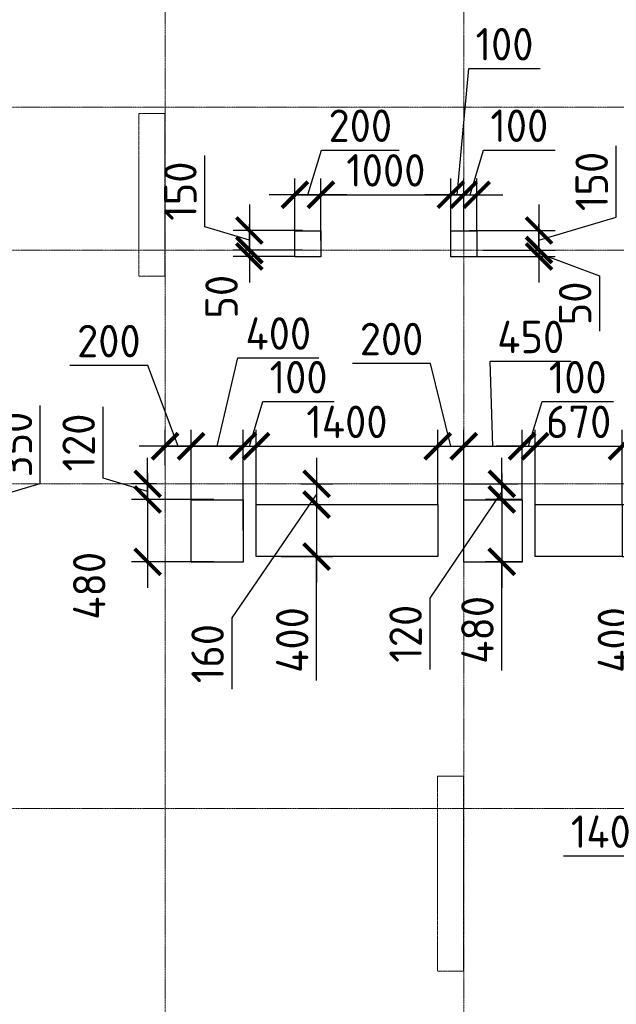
# Model space of a CAD drawing. Header units: millimetres. Extents: x -42044588 to 856694, y -806701 to 941911.
# Tile 902 of 1056: x -164316 to -159721, y -88135 to -80555. Entities that reach past the tile are written whole.
import ezdxf

# ---------------------------------------------------------------- set-up
doc = ezdxf.new("R2010")
doc.units = ezdxf.units.MM
for name, pattern in [('______5', [1100, 800, -100, 100, -100]), ('DASHED', [7, 5, -2, 0]), ('осевая', [50.8, 31.75, -6.35, 6.35, -6.35])]:
    doc.linetypes.add(name, pattern=pattern)
doc.layers.add('Колонна_ бетон', color=7, linetype='Continuous', lineweight=50, true_color=0xb4b496)
for name, color, linetype, lineweight in [('Оси', 40, '______5', 18), ('Перекрытие ж_бетон', 1, 'Continuous', 30), ('РАЗМЕРЫ', 1, 'Continuous', 9)]:
    doc.layers.add(name, color=color, linetype=linetype, lineweight=lineweight)
doc.styles.add('GOST-2.304_Type-B', font='GOST_Common.ttf')
doc.dimstyles.new('СПДС', dxfattribs={"dimscale": 100, "dimtxt": 2.5, "dimasz": 2, "dimexe": 1.25, "dimexo": 0, "dimtad": 1, "dimdec": 0, "dimrnd": 5, "dimtxsty": 'GOST-2.304_Type-B', "dimblk": 'ARCHTICK', "dimcen": 2.5, "dimdle": 2, "dimclrd": 1, "dimclre": 1, "dimclrt": 1, "dimadec": 0, "dimazin": 2, "dimtfac": 0.75, "dimtdec": 0, "dimtmove": 1, "dimatfit": 3, "dimfxl": 0, "dimtolj": 1, "dimarcsym": 0})

# ---------------------------------------------------------------- blocks, each defined once
blk = doc.blocks.new('оси2')
at = {"layer": 'Оси', "color": 16, "linetype": 'осевая', "lineweight": 0, "ltscale": 0.25, "transparency": 33554687}
for p, q in [((1015145.5, 3375.3), (1015145.5, -19317.6)), ((1017445.5, 3375.3), (1017445.5, -19317.6)), ((979200, -4392.9), (1032582.1, -4392.9)), ((979200, -5492.9), (1032582.1, -5492.9)), ((979200, -7292.9), (1032582.1, -7292.9)), ((979200, -9792.9), (1032582.1, -9792.9))]:
    blk.add_line(p, q, dxfattribs=at)
blk = doc.blocks.new('подложка стн 1-го этажа')
at = {"layer": 'Колонна_ бетон', "color": 252, "linetype": 'DASHED', "lineweight": 0, "ltscale": 0.5, "true_color": 0x939598, "transparency": 33554687}
for p, q in [((39343.8, 19961.8, -200), (39343.8, 19961.8, -200)), ((39543.8, 19961.8, -200), (39343.8, 19961.8, -200)), ((39343.8, 18711.8, -200), (39343.8, 19961.8, -200)), ((39543.8, 19961.8, -200), (39543.8, 19961.8, -200)), ((39543.8, 19961.8, -200), (39543.8, 18711.8, -200)), ((39343.8, 18711.8, -200), (39343.8, 18711.8, -200)), ((39543.8, 18711.8, -200), (39343.8, 18711.8, -200)), ((39543.8, 18711.8, -200), (39543.8, 18711.8, -200)), ((41643.8, 14861.8, -200), (41643.8, 14861.8, -200)), ((41643.8, 14861.8, -200), (41843.8, 14861.8, -200)), ((41643.8, 13361.8, -200), (41643.8, 14861.8, -200)), ((41843.8, 14861.8, -200), (41843.8, 14861.8, -200)), ((41843.8, 13361.8, -200), (41843.8, 14861.8, -200)), ((41843.8, 13361.8, -200), (41643.8, 13361.8, -200)), ((41643.8, 13361.8, -200), (41643.8, 13361.8, -200)), ((41843.8, 13361.8, -200), (41843.8, 13361.8, -200))]:
    blk.add_line(p, q, dxfattribs=at)
blk = doc.blocks.new('_ArchTick')
at = {"color": 0, "linetype": 'ByBlock', "const_width": 0.15}
blk.add_lwpolyline([(-0.5, -0.5), (0.5, 0.5)], dxfattribs=at)
blk = doc.blocks.new('*D2722')
at = {"layer": 'DEFPOINTS', "color": 0, "transparency": 16777216}
for p in [(-162595.9, -83838.8), (-162995.9, -84494.6), (-162595.9, -84488.5)]:
    blk.add_point(p, dxfattribs=at)
at = {"layer": 'РАЗМЕРЫ', "color": 1, "lineweight": -2, "transparency": 16777216}
for p, q in [((-162795.9, -83838.8), (-162636.8, -83158.6)), ((-162636.8, -83158.6), (-162011.8, -83158.6)), ((-162995.9, -84494.6), (-162995.9, -83713.8)), ((-162595.9, -84488.5), (-162595.9, -83713.8)), ((-163195.9, -83838.8), (-162395.9, -83838.8))]:
    blk.add_line(p, q, dxfattribs=at)
at = {"layer": 'РАЗМЕРЫ', "color": 1, "lineweight": -2, "transparency": 16777216, "xscale": 200, "yscale": 200, "zscale": 200, "rotation": 180}
blk.add_blockref('_ArchTick', (-162995.9, -83838.8), dxfattribs=at)
at = {"layer": 'РАЗМЕРЫ', "color": 1, "lineweight": -2, "transparency": 16777216, "xscale": 200, "yscale": 200, "zscale": 200}
blk.add_blockref('_ArchTick', (-162595.9, -83838.8), dxfattribs=at)
at = {"layer": 'РАЗМЕРЫ', "color": 1, "lineweight": 0, "transparency": 16777216, "insert": (-162324.3, -82971.1), "char_height": 250, "attachment_point": 5, "style": 'GOST-2.304_Type-B'}
blk.add_mtext('\\A1;400', dxfattribs=at)
blk = doc.blocks.new('*D2723')
at = {"layer": 'DEFPOINTS', "color": 0, "transparency": 16777216}
for p in [(-162820.9, -84248.5), (-163330.7, -84728.5), (-162820.9, -84728.5)]:
    blk.add_point(p, dxfattribs=at)
at = {"layer": 'РАЗМЕРЫ', "color": 1, "lineweight": -2, "transparency": 16777216}
for p, q in [((-163330.7, -84048.5), (-163330.7, -84928.5)), ((-162820.9, -84248.5), (-163455.7, -84248.5)), ((-162820.9, -84728.5), (-163455.7, -84728.5))]:
    blk.add_line(p, q, dxfattribs=at)
at = {"layer": 'РАЗМЕРЫ', "color": 1, "lineweight": -2, "transparency": 16777216, "xscale": 200, "yscale": 200, "zscale": 200}
for p, rotation in [((-163330.7, -84248.5), 90), ((-163330.7, -84728.5), 270)]:
    blk.add_blockref('_ArchTick', p, dxfattribs=dict(at, rotation=rotation))
at = {"layer": 'РАЗМЕРЫ', "color": 1, "lineweight": 0, "transparency": 16777216, "insert": (-163780.1, -84913.4), "char_height": 250, "attachment_point": 5, "rotation": 90, "style": 'GOST-2.304_Type-B'}
blk.add_mtext('\\A1;480', dxfattribs=at)
blk = doc.blocks.new('*D2738')
at = {"layer": 'DEFPOINTS', "color": 0, "transparency": 16777216}
for p in [(-160895.9, -81902.7), (-160995.9, -82233.2, 4500), (-160895.9, -82178.6, 4500)]:
    blk.add_point(p, dxfattribs=at)
at = {"layer": 'РАЗМЕРЫ', "color": 1, "lineweight": -2, "transparency": 16777216}
for p, q in [((-160945.9, -81902.7), (-160856.8, -80931.8)), ((-160856.8, -80931.8), (-160306.8, -80931.8)), ((-160995.9, -82233.2), (-160995.9, -81777.7)), ((-160895.9, -82178.6), (-160895.9, -81777.7)), ((-160995.9, -81902.7), (-161195.9, -81902.7)), ((-160995.9, -81902.7), (-160895.9, -81902.7)), ((-160995.9, -81902.7), (-160895.9, -81902.7)), ((-160895.9, -81902.7), (-160695.9, -81902.7))]:
    blk.add_line(p, q, dxfattribs=at)
at = {"layer": 'РАЗМЕРЫ', "color": 1, "lineweight": -2, "transparency": 16777216, "xscale": 200, "yscale": 200, "zscale": 200}
blk.add_blockref('_ArchTick', (-160995.9, -81902.7), dxfattribs=at)
at = {"layer": 'РАЗМЕРЫ', "color": 1, "lineweight": -2, "transparency": 16777216, "xscale": 200, "yscale": 200, "zscale": 200, "rotation": 180}
blk.add_blockref('_ArchTick', (-160895.9, -81902.7), dxfattribs=at)
at = {"layer": 'РАЗМЕРЫ', "color": 1, "lineweight": 0, "transparency": 16777216, "insert": (-160581.8, -80744.3), "char_height": 250, "attachment_point": 5, "style": 'GOST-2.304_Type-B'}
blk.add_mtext('\\A1;100', dxfattribs=at)
blk = doc.blocks.new('*D2739')
at = {"layer": 'DEFPOINTS', "color": 0, "transparency": 16777216}
for p in [(-162195.6, -81902.7), (-162195.6, -82256.2), (-161995.6, -82256.2)]:
    blk.add_point(p, dxfattribs=at)
at = {"layer": 'РАЗМЕРЫ', "color": 1, "lineweight": -2, "transparency": 16777216}
for p, q in [((-162095.6, -81902.7), (-161992.5, -81559)), ((-161992.5, -81559), (-161392.5, -81559)), ((-162195.6, -82256.2), (-162195.6, -81777.7)), ((-161995.6, -82256.2), (-161995.6, -81777.7)), ((-161795.6, -81902.7), (-162395.6, -81902.7))]:
    blk.add_line(p, q, dxfattribs=at)
at = {"layer": 'РАЗМЕРЫ', "color": 1, "lineweight": -2, "transparency": 16777216, "xscale": 200, "yscale": 200, "zscale": 200, "rotation": 180}
blk.add_blockref('_ArchTick', (-162195.6, -81902.7), dxfattribs=at)
at = {"layer": 'РАЗМЕРЫ', "color": 1, "lineweight": -2, "transparency": 16777216, "xscale": 200, "yscale": 200, "zscale": 200}
blk.add_blockref('_ArchTick', (-161995.6, -81902.7), dxfattribs=at)
at = {"layer": 'РАЗМЕРЫ', "color": 1, "lineweight": 0, "transparency": 16777216, "insert": (-161692.5, -81371.5), "char_height": 250, "attachment_point": 5, "style": 'GOST-2.304_Type-B'}
blk.add_mtext('\\A1;200', dxfattribs=at)
blk = doc.blocks.new('*D2740')
at = {"layer": 'DEFPOINTS', "color": 0, "transparency": 16777216}
for p in [(-162137.1, -82178.5), (-162547.3, -82328.5), (-162137.1, -82328.5)]:
    blk.add_point(p, dxfattribs=at)
at = {"layer": 'РАЗМЕРЫ', "color": 1, "lineweight": -2, "transparency": 16777216}
for p, q in [((-162891.1, -82150.4), (-162891.1, -81600.4)), ((-162547.3, -81978.5), (-162547.3, -82528.5)), ((-162547.3, -82253.5), (-162891.1, -82150.4)), ((-162137.1, -82178.5), (-162672.3, -82178.5)), ((-162137.1, -82328.5), (-162672.3, -82328.5))]:
    blk.add_line(p, q, dxfattribs=at)
at = {"layer": 'РАЗМЕРЫ', "color": 1, "lineweight": -2, "transparency": 16777216, "xscale": 200, "yscale": 200, "zscale": 200}
for p, rotation in [((-162547.3, -82178.5), 90), ((-162547.3, -82328.5), 270)]:
    blk.add_blockref('_ArchTick', p, dxfattribs=dict(at, rotation=rotation))
at = {"layer": 'РАЗМЕРЫ', "color": 1, "lineweight": 0, "transparency": 16777216, "insert": (-163078.6, -81875.4), "char_height": 250, "attachment_point": 5, "rotation": 90, "style": 'GOST-2.304_Type-B'}
blk.add_mtext('\\A1;150', dxfattribs=at)
blk = doc.blocks.new('*D2741')
at = {"layer": 'DEFPOINTS', "color": 0, "transparency": 16777216}
for p in [(-160851.7, -82178.5), (-160749.1, -82328.5), (-160316.4, -82328.5)]:
    blk.add_point(p, dxfattribs=at)
at = {"layer": 'РАЗМЕРЫ', "color": 1, "lineweight": -2, "transparency": 16777216}
for p, q in [((-159722.7, -82075.4), (-159722.7, -81525.4)), ((-160316.4, -81978.5), (-160316.4, -82528.5)), ((-160316.4, -82253.5), (-159722.7, -82075.4)), ((-160851.7, -82178.5), (-160191.4, -82178.5)), ((-160749.1, -82328.5), (-160191.4, -82328.5))]:
    blk.add_line(p, q, dxfattribs=at)
at = {"layer": 'РАЗМЕРЫ', "color": 1, "lineweight": -2, "transparency": 16777216, "xscale": 200, "yscale": 200, "zscale": 200}
for p, rotation in [((-160316.4, -82178.5), 90), ((-160316.4, -82328.5), 270)]:
    blk.add_blockref('_ArchTick', p, dxfattribs=dict(at, rotation=rotation))
at = {"layer": 'РАЗМЕРЫ', "color": 1, "lineweight": 0, "transparency": 16777216, "insert": (-159910.2, -81800.4), "char_height": 250, "attachment_point": 5, "rotation": 90, "style": 'GOST-2.304_Type-B'}
blk.add_mtext('\\A1;150', dxfattribs=at)
blk = doc.blocks.new('*D2871')
at = {"layer": 'DEFPOINTS', "color": 0, "transparency": 16777216}
for p in [(-163330.7, -84128.5), (-163263.4, -84128.5), (-162820.9, -84248.5)]:
    blk.add_point(p, dxfattribs=at)
at = {"layer": 'РАЗМЕРЫ', "color": 1, "lineweight": -2, "transparency": 16777216}
for p, q in [((-163674.4, -84085.4), (-163674.4, -83535.4)), ((-163330.7, -84128.5), (-163330.7, -83928.5)), ((-163330.7, -84188.5), (-163674.4, -84085.4)), ((-163263.4, -84128.5), (-163455.7, -84128.5)), ((-163330.7, -84248.5), (-163330.7, -84128.5)), ((-163330.7, -84248.5), (-163330.7, -84128.5)), ((-162820.9, -84248.5), (-163455.7, -84248.5)), ((-163330.7, -84248.5), (-163330.7, -84448.5))]:
    blk.add_line(p, q, dxfattribs=at)
at = {"layer": 'РАЗМЕРЫ', "color": 1, "lineweight": -2, "transparency": 16777216, "xscale": 200, "yscale": 200, "zscale": 200}
for p, rotation in [((-163330.7, -84128.5), 270), ((-163330.7, -84248.5), 90)]:
    blk.add_blockref('_ArchTick', p, dxfattribs=dict(at, rotation=rotation))
at = {"layer": 'РАЗМЕРЫ', "color": 1, "lineweight": 0, "transparency": 16777216, "insert": (-163861.9, -83810.4), "char_height": 250, "attachment_point": 5, "rotation": 90, "style": 'GOST-2.304_Type-B'}
blk.add_mtext('\\A1;120', dxfattribs=at)
blk = doc.blocks.new('*D2872')
at = {"layer": 'DEFPOINTS', "color": 0, "transparency": 16777216}
for p in [(-163195.9, -83838.8), (-163195.9, -83984.8), (-162995.9, -84494.6)]:
    blk.add_point(p, dxfattribs=at)
at = {"layer": 'РАЗМЕРЫ', "color": 1, "lineweight": -2, "transparency": 16777216}
for p, q in [((-163329.3, -83216.9), (-163929.3, -83216.9)), ((-163095.9, -83838.8), (-163329.3, -83216.9)), ((-163195.9, -83984.8), (-163195.9, -83713.8)), ((-162995.9, -84494.6), (-162995.9, -83713.8)), ((-162795.9, -83838.8), (-163395.9, -83838.8))]:
    blk.add_line(p, q, dxfattribs=at)
at = {"layer": 'РАЗМЕРЫ', "color": 1, "lineweight": -2, "transparency": 16777216, "xscale": 200, "yscale": 200, "zscale": 200, "rotation": 180}
blk.add_blockref('_ArchTick', (-163195.9, -83838.8), dxfattribs=at)
at = {"layer": 'РАЗМЕРЫ', "color": 1, "lineweight": -2, "transparency": 16777216, "xscale": 200, "yscale": 200, "zscale": 200}
blk.add_blockref('_ArchTick', (-162995.9, -83838.8), dxfattribs=at)
at = {"layer": 'РАЗМЕРЫ', "color": 1, "lineweight": 0, "transparency": 16777216, "insert": (-163629.3, -83029.4), "char_height": 250, "attachment_point": 5, "style": 'GOST-2.304_Type-B'}
blk.add_mtext('\\A1;200', dxfattribs=at)
blk = doc.blocks.new('*D2748')
at = {"layer": 'DEFPOINTS', "color": 0, "transparency": 16777216}
for p in [(-162547.3, -82378.5), (-162195.6, -82378.5), (-162137.1, -82328.5)]:
    blk.add_point(p, dxfattribs=at)
at = {"layer": 'РАЗМЕРЫ', "color": 1, "lineweight": -2, "transparency": 16777216}
for p, q in [((-162547.3, -82328.5), (-162547.3, -82128.5)), ((-162137.1, -82328.5), (-162672.3, -82328.5)), ((-162195.6, -82378.5), (-162672.3, -82378.5)), ((-162547.3, -82328.5), (-162547.3, -82378.5)), ((-162547.3, -82378.5), (-162547.3, -82578.5))]:
    blk.add_line(p, q, dxfattribs=at)
at = {"layer": 'РАЗМЕРЫ', "color": 1, "lineweight": -2, "transparency": 16777216, "xscale": 200, "yscale": 200, "zscale": 200}
for p, rotation in [((-162547.3, -82328.5), 270), ((-162547.3, -82378.5), 90)]:
    blk.add_blockref('_ArchTick', p, dxfattribs=dict(at, rotation=rotation))
at = {"layer": 'РАЗМЕРЫ', "color": 1, "lineweight": 0, "transparency": 16777216, "insert": (-162761.1, -82688.2), "char_height": 250, "attachment_point": 5, "rotation": 90, "style": 'GOST-2.304_Type-B'}
blk.add_mtext('\\A1;50', dxfattribs=at)
blk = doc.blocks.new('*D2749')
at = {"layer": 'DEFPOINTS', "color": 0, "transparency": 16777216}
for p in [(-160995.9, -81902.7), (-160995.9, -82057.8), (-161995.6, -82256.2)]:
    blk.add_point(p, dxfattribs=at)
at = {"layer": 'РАЗМЕРЫ', "color": 1, "lineweight": -2, "transparency": 16777216}
for p, q in [((-161995.6, -82256.2), (-161995.6, -81777.7)), ((-160995.9, -82057.8), (-160995.9, -81777.7)), ((-162195.6, -81902.7), (-160795.9, -81902.7))]:
    blk.add_line(p, q, dxfattribs=at)
at = {"layer": 'РАЗМЕРЫ', "color": 1, "lineweight": -2, "transparency": 16777216, "xscale": 200, "yscale": 200, "zscale": 200, "rotation": 180}
blk.add_blockref('_ArchTick', (-161995.6, -81902.7), dxfattribs=at)
at = {"layer": 'РАЗМЕРЫ', "color": 1, "lineweight": -2, "transparency": 16777216, "xscale": 200, "yscale": 200, "zscale": 200}
blk.add_blockref('_ArchTick', (-160995.9, -81902.7), dxfattribs=at)
at = {"layer": 'РАЗМЕРЫ', "color": 1, "lineweight": 0, "transparency": 16777216, "insert": (-161495.8, -81715.2), "char_height": 250, "attachment_point": 5, "style": 'GOST-2.304_Type-B'}
blk.add_mtext('\\A1;1000', dxfattribs=at)
blk = doc.blocks.new('*D2750')
at = {"layer": 'DEFPOINTS', "color": 0, "transparency": 16777216}
for p in [(-160795.9, -81902.7), (-160895.9, -82178.6, 4500), (-160795.9, -82178.6, 4500)]:
    blk.add_point(p, dxfattribs=at)
at = {"layer": 'РАЗМЕРЫ', "color": 1, "lineweight": -2, "transparency": 16777216}
for p, q in [((-160845.9, -81902.7), (-160742.8, -81559)), ((-160742.8, -81559), (-160192.8, -81559)), ((-160895.9, -82178.6), (-160895.9, -81777.7)), ((-160795.9, -82178.6), (-160795.9, -81777.7)), ((-160895.9, -81902.7), (-161095.9, -81902.7)), ((-160895.9, -81902.7), (-160795.9, -81902.7)), ((-160895.9, -81902.7), (-160795.9, -81902.7)), ((-160795.9, -81902.7), (-160595.9, -81902.7))]:
    blk.add_line(p, q, dxfattribs=at)
at = {"layer": 'РАЗМЕРЫ', "color": 1, "lineweight": -2, "transparency": 16777216, "xscale": 200, "yscale": 200, "zscale": 200}
blk.add_blockref('_ArchTick', (-160895.9, -81902.7), dxfattribs=at)
at = {"layer": 'РАЗМЕРЫ', "color": 1, "lineweight": -2, "transparency": 16777216, "xscale": 200, "yscale": 200, "zscale": 200, "rotation": 180}
blk.add_blockref('_ArchTick', (-160795.9, -81902.7), dxfattribs=at)
at = {"layer": 'РАЗМЕРЫ', "color": 1, "lineweight": 0, "transparency": 16777216, "insert": (-160467.8, -81371.5), "char_height": 250, "attachment_point": 5, "style": 'GOST-2.304_Type-B'}
blk.add_mtext('\\A1;100', dxfattribs=at)
blk = doc.blocks.new('*D2751')
at = {"layer": 'DEFPOINTS', "color": 0, "transparency": 16777216}
for p in [(-160795.9, -82378.6, 4500), (-160749.1, -82328.5), (-160316.4, -82378.6)]:
    blk.add_point(p, dxfattribs=at)
at = {"layer": 'РАЗМЕРЫ', "color": 1, "lineweight": -2, "transparency": 16777216}
for p, q in [((-160316.4, -82328.5), (-160316.4, -82128.5)), ((-160795.9, -82378.6), (-160191.4, -82378.6)), ((-160749.1, -82328.5), (-160191.4, -82328.5)), ((-160316.4, -82328.5), (-160316.4, -82378.6)), ((-160316.4, -82328.5), (-160316.4, -82378.6)), ((-160316.4, -82353.5), (-159850.3, -82527.2)), ((-160316.4, -82378.6), (-160316.4, -82578.6)), ((-159850.3, -82527.2), (-159850.3, -82952.2))]:
    blk.add_line(p, q, dxfattribs=at)
at = {"layer": 'РАЗМЕРЫ', "color": 1, "lineweight": -2, "transparency": 16777216, "xscale": 200, "yscale": 200, "zscale": 200}
for p, rotation in [((-160316.4, -82328.5), 270), ((-160316.4, -82378.6), 90)]:
    blk.add_blockref('_ArchTick', p, dxfattribs=dict(at, rotation=rotation))
at = {"layer": 'РАЗМЕРЫ', "color": 1, "lineweight": 0, "transparency": 16777216, "insert": (-160037.8, -82739.7), "char_height": 250, "attachment_point": 5, "rotation": 90, "style": 'GOST-2.304_Type-B'}
blk.add_mtext('\\A1;50', dxfattribs=at)
blk = doc.blocks.new('*D2889')
at = {"layer": 'DEFPOINTS', "color": 0, "transparency": 16777216}
for p in [(-165033.8, -84128.5), (-165146, -84478.5), (-164751.6, -84478.5)]:
    blk.add_point(p, dxfattribs=at)
at = {"layer": 'РАЗМЕРЫ', "color": 1, "lineweight": -2, "transparency": 16777216}
for p, q in [((-164157.8, -84125.4), (-164157.8, -83525.4)), ((-164751.6, -83928.5), (-164751.6, -84678.5)), ((-165033.8, -84128.5), (-164626.6, -84128.5)), ((-164751.6, -84303.5), (-164157.8, -84125.4)), ((-165146, -84478.5), (-164626.6, -84478.5))]:
    blk.add_line(p, q, dxfattribs=at)
at = {"layer": 'РАЗМЕРЫ', "color": 1, "lineweight": -2, "transparency": 16777216, "xscale": 200, "yscale": 200, "zscale": 200}
for p, rotation in [((-164751.6, -84128.5), 90), ((-164751.6, -84478.5), 270)]:
    blk.add_blockref('_ArchTick', p, dxfattribs=dict(at, rotation=rotation))
at = {"layer": 'РАЗМЕРЫ', "color": 1, "lineweight": 0, "transparency": 16777216, "insert": (-164345.3, -83825.4), "char_height": 250, "attachment_point": 5, "rotation": 90, "style": 'GOST-2.304_Type-B'}
blk.add_mtext('\\A1;350', dxfattribs=at)
blk = doc.blocks.new('*D2797')
at = {"layer": 'DEFPOINTS', "color": 0, "transparency": 16777216}
for p in [(-162495.7, -83838.8), (-162495.7, -84288.5), (-162595.9, -84488.5)]:
    blk.add_point(p, dxfattribs=at)
at = {"layer": 'РАЗМЕРЫ', "color": 1, "lineweight": -2, "transparency": 16777216}
for p, q in [((-162545.8, -83838.8), (-162442.7, -83495)), ((-162442.7, -83495), (-161892.7, -83495)), ((-162595.9, -84488.5), (-162595.9, -83713.8)), ((-162495.7, -84288.5), (-162495.7, -83713.8)), ((-162595.9, -83838.8), (-162795.9, -83838.8)), ((-162595.9, -83838.8), (-162495.7, -83838.8)), ((-162595.9, -83838.8), (-162495.7, -83838.8)), ((-162495.7, -83838.8), (-162295.7, -83838.8))]:
    blk.add_line(p, q, dxfattribs=at)
at = {"layer": 'РАЗМЕРЫ', "color": 1, "lineweight": -2, "transparency": 16777216, "xscale": 200, "yscale": 200, "zscale": 200}
blk.add_blockref('_ArchTick', (-162595.9, -83838.8), dxfattribs=at)
at = {"layer": 'РАЗМЕРЫ', "color": 1, "lineweight": -2, "transparency": 16777216, "xscale": 200, "yscale": 200, "zscale": 200, "rotation": 180}
blk.add_blockref('_ArchTick', (-162495.7, -83838.8), dxfattribs=at)
at = {"layer": 'РАЗМЕРЫ', "color": 1, "lineweight": 0, "transparency": 16777216, "insert": (-162167.7, -83307.5), "char_height": 250, "attachment_point": 5, "style": 'GOST-2.304_Type-B'}
blk.add_mtext('\\A1;100', dxfattribs=at)
blk = doc.blocks.new('*D2798')
at = {"layer": 'DEFPOINTS', "color": 0, "transparency": 16777216}
for p in [(-161095.7, -83838.8), (-162495.7, -84288.5), (-161095.7, -84288.5)]:
    blk.add_point(p, dxfattribs=at)
at = {"layer": 'РАЗМЕРЫ', "color": 1, "lineweight": -2, "transparency": 16777216}
for p, q in [((-162495.7, -84288.5), (-162495.7, -83713.8)), ((-161095.7, -84288.5), (-161095.7, -83713.8)), ((-162695.7, -83838.8), (-160895.7, -83838.8))]:
    blk.add_line(p, q, dxfattribs=at)
at = {"layer": 'РАЗМЕРЫ', "color": 1, "lineweight": -2, "transparency": 16777216, "xscale": 200, "yscale": 200, "zscale": 200, "rotation": 180}
blk.add_blockref('_ArchTick', (-162495.7, -83838.8), dxfattribs=at)
at = {"layer": 'РАЗМЕРЫ', "color": 1, "lineweight": -2, "transparency": 16777216, "xscale": 200, "yscale": 200, "zscale": 200}
blk.add_blockref('_ArchTick', (-161095.7, -83838.8), dxfattribs=at)
at = {"layer": 'РАЗМЕРЫ', "color": 1, "lineweight": 0, "transparency": 16777216, "insert": (-161795.7, -83651.3), "char_height": 250, "attachment_point": 5, "style": 'GOST-2.304_Type-B'}
blk.add_mtext('\\A1;1400', dxfattribs=at)
blk = doc.blocks.new('*D2799')
at = {"layer": 'DEFPOINTS', "color": 0, "transparency": 16777216}
for p in [(-160895.9, -83838.8), (-160895.9, -84248.5), (-161095.7, -84288.5)]:
    blk.add_point(p, dxfattribs=at)
at = {"layer": 'РАЗМЕРЫ', "color": 1, "lineweight": -2, "transparency": 16777216}
for p, q in [((-161151.8, -83201), (-161751.8, -83201)), ((-160995.8, -83838.8), (-161151.8, -83201)), ((-161095.7, -84288.5), (-161095.7, -83713.8)), ((-160895.9, -84248.5), (-160895.9, -83713.8)), ((-161295.7, -83838.8), (-160695.9, -83838.8))]:
    blk.add_line(p, q, dxfattribs=at)
at = {"layer": 'РАЗМЕРЫ', "color": 1, "lineweight": -2, "transparency": 16777216, "xscale": 200, "yscale": 200, "zscale": 200, "rotation": 180}
blk.add_blockref('_ArchTick', (-161095.7, -83838.8), dxfattribs=at)
at = {"layer": 'РАЗМЕРЫ', "color": 1, "lineweight": -2, "transparency": 16777216, "xscale": 200, "yscale": 200, "zscale": 200}
blk.add_blockref('_ArchTick', (-160895.9, -83838.8), dxfattribs=at)
at = {"layer": 'РАЗМЕРЫ', "color": 1, "lineweight": 0, "transparency": 16777216, "insert": (-161451.8, -83013.5), "char_height": 250, "attachment_point": 5, "style": 'GOST-2.304_Type-B'}
blk.add_mtext('\\A1;200', dxfattribs=at)
blk = doc.blocks.new('*D2800')
at = {"layer": 'DEFPOINTS', "color": 0, "transparency": 16777216}
for p in [(-160445.9, -83838.8), (-160895.9, -84248.5), (-160445.9, -84248.5)]:
    blk.add_point(p, dxfattribs=at)
at = {"layer": 'РАЗМЕРЫ', "color": 1, "lineweight": -2, "transparency": 16777216}
for p, q in [((-160670.9, -83838.8), (-160692.5, -83185.1)), ((-160692.5, -83185.1), (-160067.5, -83185.1)), ((-160895.9, -84248.5), (-160895.9, -83713.8)), ((-160445.9, -84248.5), (-160445.9, -83713.8)), ((-161095.9, -83838.8), (-160245.9, -83838.8))]:
    blk.add_line(p, q, dxfattribs=at)
at = {"layer": 'РАЗМЕРЫ', "color": 1, "lineweight": -2, "transparency": 16777216, "xscale": 200, "yscale": 200, "zscale": 200, "rotation": 180}
blk.add_blockref('_ArchTick', (-160895.9, -83838.8), dxfattribs=at)
at = {"layer": 'РАЗМЕРЫ', "color": 1, "lineweight": -2, "transparency": 16777216, "xscale": 200, "yscale": 200, "zscale": 200}
blk.add_blockref('_ArchTick', (-160445.9, -83838.8), dxfattribs=at)
at = {"layer": 'РАЗМЕРЫ', "color": 1, "lineweight": 0, "transparency": 16777216, "insert": (-160380, -82997.6), "char_height": 250, "attachment_point": 5, "style": 'GOST-2.304_Type-B'}
blk.add_mtext('\\A1;450', dxfattribs=at)
blk = doc.blocks.new('*D2801')
at = {"layer": 'DEFPOINTS', "color": 0, "transparency": 16777216}
for p in [(-160345.7, -83838.8), (-160445.9, -84248.5), (-160345.7, -84288.5)]:
    blk.add_point(p, dxfattribs=at)
at = {"layer": 'РАЗМЕРЫ', "color": 1, "lineweight": -2, "transparency": 16777216}
for p, q in [((-160395.8, -83838.8), (-160292.7, -83495)), ((-160292.7, -83495), (-159742.7, -83495)), ((-160445.9, -84248.5), (-160445.9, -83713.8)), ((-160345.7, -84288.5), (-160345.7, -83713.8)), ((-160445.9, -83838.8), (-160645.9, -83838.8)), ((-160445.9, -83838.8), (-160345.7, -83838.8)), ((-160445.9, -83838.8), (-160345.7, -83838.8)), ((-160345.7, -83838.8), (-160145.7, -83838.8))]:
    blk.add_line(p, q, dxfattribs=at)
at = {"layer": 'РАЗМЕРЫ', "color": 1, "lineweight": -2, "transparency": 16777216, "xscale": 200, "yscale": 200, "zscale": 200}
blk.add_blockref('_ArchTick', (-160445.9, -83838.8), dxfattribs=at)
at = {"layer": 'РАЗМЕРЫ', "color": 1, "lineweight": -2, "transparency": 16777216, "xscale": 200, "yscale": 200, "zscale": 200, "rotation": 180}
blk.add_blockref('_ArchTick', (-160345.7, -83838.8), dxfattribs=at)
at = {"layer": 'РАЗМЕРЫ', "color": 1, "lineweight": 0, "transparency": 16777216, "insert": (-160017.7, -83307.5), "char_height": 250, "attachment_point": 5, "style": 'GOST-2.304_Type-B'}
blk.add_mtext('\\A1;100', dxfattribs=at)
blk = doc.blocks.new('*D2802')
at = {"layer": 'DEFPOINTS', "color": 0, "transparency": 16777216}
for p in [(-159675.7, -83838.8), (-160345.7, -84288.5), (-159675.7, -84288.5)]:
    blk.add_point(p, dxfattribs=at)
at = {"layer": 'РАЗМЕРЫ', "color": 1, "lineweight": -2, "transparency": 16777216}
for p, q in [((-160345.7, -84288.5), (-160345.7, -83713.8)), ((-159675.7, -84288.5), (-159675.7, -83713.8)), ((-160545.7, -83838.8), (-159475.7, -83838.8))]:
    blk.add_line(p, q, dxfattribs=at)
at = {"layer": 'РАЗМЕРЫ', "color": 1, "lineweight": -2, "transparency": 16777216, "xscale": 200, "yscale": 200, "zscale": 200, "rotation": 180}
blk.add_blockref('_ArchTick', (-160345.7, -83838.8), dxfattribs=at)
at = {"layer": 'РАЗМЕРЫ', "color": 1, "lineweight": -2, "transparency": 16777216, "xscale": 200, "yscale": 200, "zscale": 200}
blk.add_blockref('_ArchTick', (-159675.7, -83838.8), dxfattribs=at)
at = {"layer": 'РАЗМЕРЫ', "color": 1, "lineweight": 0, "transparency": 16777216, "insert": (-160010.7, -83651.3), "char_height": 250, "attachment_point": 5, "style": 'GOST-2.304_Type-B'}
blk.add_mtext('\\A1;670', dxfattribs=at)
blk = doc.blocks.new('*D2803')
at = {"layer": 'DEFPOINTS', "color": 0, "transparency": 16777216}
for p in [(-159718.6, -84288.5), (-159675.7, -84688.5), (-159551.6, -84688.5)]:
    blk.add_point(p, dxfattribs=at)
at = {"layer": 'РАЗМЕРЫ', "color": 1, "lineweight": -2, "transparency": 16777216}
for p, q in [((-159551.6, -84088.5), (-159551.6, -84888.5)), ((-159718.6, -84288.5), (-159426.6, -84288.5)), ((-159675.7, -84688.5), (-159426.6, -84688.5)), ((-159551.6, -85643.2), (-159551.6, -84688.5))]:
    blk.add_line(p, q, dxfattribs=at)
at = {"layer": 'РАЗМЕРЫ', "color": 1, "lineweight": -2, "transparency": 16777216, "xscale": 200, "yscale": 200, "zscale": 200}
for p, rotation in [((-159551.6, -84288.5), 90), ((-159551.6, -84688.5), 270)]:
    blk.add_blockref('_ArchTick', p, dxfattribs=dict(at, rotation=rotation))
at = {"layer": 'РАЗМЕРЫ', "color": 1, "lineweight": 0, "transparency": 16777216, "insert": (-159739.1, -85330.7), "char_height": 250, "attachment_point": 5, "rotation": 90, "style": 'GOST-2.304_Type-B'}
blk.add_mtext('\\A1;400', dxfattribs=at)
blk = doc.blocks.new('*D2804')
at = {"layer": 'DEFPOINTS', "color": 0, "transparency": 16777216}
for p in [(-160445.9, -84248.5), (-160602.7, -84728.5), (-160445.9, -84728.5)]:
    blk.add_point(p, dxfattribs=at)
at = {"layer": 'РАЗМЕРЫ', "color": 1, "lineweight": -2, "transparency": 16777216}
for p, q in [((-160602.7, -84048.5), (-160602.7, -84928.5)), ((-160445.9, -84248.5), (-160727.7, -84248.5)), ((-160445.9, -84728.5), (-160727.7, -84728.5)), ((-160602.7, -85565.2), (-160602.7, -84728.5))]:
    blk.add_line(p, q, dxfattribs=at)
at = {"layer": 'РАЗМЕРЫ', "color": 1, "lineweight": -2, "transparency": 16777216, "xscale": 200, "yscale": 200, "zscale": 200}
for p, rotation in [((-160602.7, -84248.5), 90), ((-160602.7, -84728.5), 270)]:
    blk.add_blockref('_ArchTick', p, dxfattribs=dict(at, rotation=rotation))
at = {"layer": 'РАЗМЕРЫ', "color": 1, "lineweight": 0, "transparency": 16777216, "insert": (-160790.2, -85252.7), "char_height": 250, "attachment_point": 5, "rotation": 90, "style": 'GOST-2.304_Type-B'}
blk.add_mtext('\\A1;480', dxfattribs=at)
blk = doc.blocks.new('*D2805')
at = {"layer": 'DEFPOINTS', "color": 0, "transparency": 16777216}
for p in [(-160888.4, -84128.5), (-160602.7, -84128.5), (-160445.9, -84248.5)]:
    blk.add_point(p, dxfattribs=at)
at = {"layer": 'РАЗМЕРЫ', "color": 1, "lineweight": -2, "transparency": 16777216}
for p, q in [((-160602.7, -84128.5), (-160602.7, -83928.5)), ((-160888.4, -84128.5), (-160477.7, -84128.5)), ((-160602.7, -84248.5), (-160602.7, -84128.5)), ((-160602.7, -84248.5), (-160602.7, -84128.5)), ((-160602.7, -84188.5), (-161156.1, -85007.3)), ((-160445.9, -84248.5), (-160727.7, -84248.5)), ((-160602.7, -84248.5), (-160602.7, -84448.5)), ((-161156.1, -85007.3), (-161156.1, -85557.3))]:
    blk.add_line(p, q, dxfattribs=at)
at = {"layer": 'РАЗМЕРЫ', "color": 1, "lineweight": -2, "transparency": 16777216, "xscale": 200, "yscale": 200, "zscale": 200}
for p, rotation in [((-160602.7, -84128.5), 270), ((-160602.7, -84248.5), 90)]:
    blk.add_blockref('_ArchTick', p, dxfattribs=dict(at, rotation=rotation))
at = {"layer": 'РАЗМЕРЫ', "color": 1, "lineweight": 0, "transparency": 16777216, "insert": (-161343.6, -85282.3), "char_height": 250, "attachment_point": 5, "rotation": 90, "style": 'GOST-2.304_Type-B'}
blk.add_mtext('\\A1;120', dxfattribs=at)
blk = doc.blocks.new('*D2806')
at = {"layer": 'DEFPOINTS', "color": 0, "transparency": 16777216}
for p in [(-162148.8, -84128.5), (-162345, -84288.5), (-162029.1, -84288.5)]:
    blk.add_point(p, dxfattribs=at)
at = {"layer": 'РАЗМЕРЫ', "color": 1, "lineweight": -2, "transparency": 16777216}
for p, q in [((-162029.1, -83928.5), (-162029.1, -84488.5)), ((-162148.8, -84128.5), (-161904.1, -84128.5)), ((-162029.1, -84208.5), (-162681.1, -85160.3)), ((-162345, -84288.5), (-161904.1, -84288.5)), ((-162681.1, -85160.3), (-162681.1, -85710.3))]:
    blk.add_line(p, q, dxfattribs=at)
at = {"layer": 'РАЗМЕРЫ', "color": 1, "lineweight": -2, "transparency": 16777216, "xscale": 200, "yscale": 200, "zscale": 200}
for p, rotation in [((-162029.1, -84128.5), 90), ((-162029.1, -84288.5), 270)]:
    blk.add_blockref('_ArchTick', p, dxfattribs=dict(at, rotation=rotation))
at = {"layer": 'РАЗМЕРЫ', "color": 1, "lineweight": 0, "transparency": 16777216, "insert": (-162868.6, -85435.3), "char_height": 250, "attachment_point": 5, "rotation": 90, "style": 'GOST-2.304_Type-B'}
blk.add_mtext('\\A1;160', dxfattribs=at)
blk = doc.blocks.new('*D2807')
at = {"layer": 'DEFPOINTS', "color": 0, "transparency": 16777216}
for p in [(-162345, -84288.5), (-162303.3, -84688.5), (-162029.1, -84688.5)]:
    blk.add_point(p, dxfattribs=at)
at = {"layer": 'РАЗМЕРЫ', "color": 1, "lineweight": -2, "transparency": 16777216}
for p, q in [((-162029.1, -84088.5), (-162029.1, -84888.5)), ((-162345, -84288.5), (-161904.1, -84288.5)), ((-162303.3, -84688.5), (-161904.1, -84688.5)), ((-162029.1, -85643.2), (-162029.1, -84688.5))]:
    blk.add_line(p, q, dxfattribs=at)
at = {"layer": 'РАЗМЕРЫ', "color": 1, "lineweight": -2, "transparency": 16777216, "xscale": 200, "yscale": 200, "zscale": 200}
for p, rotation in [((-162029.1, -84288.5), 90), ((-162029.1, -84688.5), 270)]:
    blk.add_blockref('_ArchTick', p, dxfattribs=dict(at, rotation=rotation))
at = {"layer": 'РАЗМЕРЫ', "color": 1, "lineweight": 0, "transparency": 16777216, "insert": (-162216.6, -85330.7), "char_height": 250, "attachment_point": 5, "rotation": 90, "style": 'GOST-2.304_Type-B'}
blk.add_mtext('\\A1;400', dxfattribs=at)
blk = doc.blocks.new('*D2759')
at = {"layer": 'DEFPOINTS', "color": 0, "transparency": 16777216}
for p in [(-159396.4, -84728.5, 360), (-159256.4, -84708), (-159256.4, -85384.7)]:
    blk.add_point(p, dxfattribs=at)
at = {"layer": 'РАЗМЕРЫ', "color": 1, "lineweight": -2, "transparency": 16777216}
for p, q in [((-159396.4, -84728.5), (-159396.4, -85509.7)), ((-159256.4, -84708), (-159256.4, -85509.7)), ((-159596.4, -85384.7), (-159056.4, -85384.7)), ((-159326.4, -85384.7), (-159552.6, -86993.5)), ((-159552.6, -86993.5), (-160127.6, -86993.5))]:
    blk.add_line(p, q, dxfattribs=at)
at = {"layer": 'РАЗМЕРЫ', "color": 1, "lineweight": -2, "transparency": 16777216, "xscale": 200, "yscale": 200, "zscale": 200, "rotation": 180}
blk.add_blockref('_ArchTick', (-159396.4, -85384.7), dxfattribs=at)
at = {"layer": 'РАЗМЕРЫ', "color": 1, "lineweight": -2, "transparency": 16777216, "xscale": 200, "yscale": 200, "zscale": 200}
blk.add_blockref('_ArchTick', (-159256.4, -85384.7), dxfattribs=at)
at = {"layer": 'РАЗМЕРЫ', "color": 1, "lineweight": 0, "transparency": 16777216, "insert": (-159840.1, -86806), "char_height": 250, "attachment_point": 5, "style": 'GOST-2.304_Type-B'}
blk.add_mtext('\\A1;140', dxfattribs=at)
blk = doc.blocks.new('блочина')
at = {"layer": 'Перекрытие ж_бетон', "color": 4, "ltscale": 100}
blk.add_lwpolyline([(136313.1, 60027.6), (136113.1, 60027.6), (136113.1, 60227.6), (136313.1, 60227.6)], close=True, dxfattribs=at)
at = {"layer": 'Перекрытие ж_бетон', "color": 4, "ltscale": 100, "elevation": 4500}
blk.add_lwpolyline([(137512.8, 60027.6), (137312.8, 60027.6), (137312.8, 60227.6), (137512.8, 60227.6)], close=True, dxfattribs=at)
at = {"layer": 'Перекрытие ж_бетон', "color": 4}
for points in [[(135312.8, 58157.6), (135712.8, 58157.6), (135712.8, 57677.6), (135312.8, 57677.6)], [(137412.8, 58157.6), (137862.8, 58157.6), (137862.8, 57677.6), (137412.8, 57677.6)], [(135813, 57719.6), (135813, 58119.6), (137213, 58119.6), (137213, 57719.6)], [(137963, 57719.6), (137963, 58119.6), (138633, 58119.6), (138633, 57719.6)]]:
    blk.add_lwpolyline(points, close=True, dxfattribs=at)

msp = doc.modelspace()

# ---------------------------------------------------------------- block references
for name, p in [('подложка стн 1-го этажа', (-202741.986, -101240.485, -160)), ('блочина', (-298308.7, -142408.162))]:
    msp.add_blockref(name, p)
at = {"layer": 'РАЗМЕРЫ'}
msp.add_blockref('оси2', (-1178341.537, -76835.635), dxfattribs=at)

# ---------------------------------------------------------------- dimensions: what is measured, and where the dimension line sits
at = {"layer": 'РАЗМЕРЫ', "lineweight": 0}
for base, p1, p2, picture, middle in [((-160895.879, -81902.727), (-160995.877, -82233.165, 4500), (-160895.879, -82178.56, 4500), '*D2738', (-160794.34, -80931.843)), ((-162595.877, -83838.777), (-162995.879, -84494.603), (-162595.877, -84488.517), '*D2722', (-162574.28, -83158.565)), ((-160445.877, -83838.777), (-160895.879, -84248.517), (-160445.877, -84248.517), '*D2800', (-160630, -83185.113)), ((-163195.879, -83838.777), (-162995.879, -84494.603), (-163195.879, -83984.844), '*D2872', (-163391.778, -83216.891)), ((-160895.879, -83838.777), (-161095.675, -84288.517), (-160895.879, -84248.517), '*D2799', (-161214.349, -83201.042))]:
    dim = msp.add_linear_dim(base=base, p1=p1, p2=p2, dimstyle='СПДС', override={"dimrnd": 5}, dxfattribs=at)
    dim.commit()
    dim.dimension.update_dxf_attribs({"geometry": picture, "text_midpoint": middle, "dimtype": 160})
for base, p1, p2, picture, middle in [((-162195.646, -81902.727), (-161995.646, -82256.17), (-162195.646, -82256.17), '*D2739', (-161930.021, -81371.477)), ((-160795.877, -81902.727), (-160895.879, -82178.56, 4500), (-160795.877, -82178.56, 4500), '*D2750', (-160680.253, -81371.477)), ((-160995.877, -81902.727), (-161995.646, -82256.17), (-160995.877, -82057.798), '*D2749', (-161495.762, -81715.227)), ((-162495.675, -83838.777), (-162595.877, -84488.517), (-162495.675, -84288.517), '*D2797', (-162380.151, -83307.527)), ((-160345.675, -83838.777), (-160445.877, -84248.517), (-160345.675, -84288.517), '*D2801', (-160230.151, -83307.527)), ((-161095.675, -83838.777), (-162495.675, -84288.517), (-161095.675, -84288.517), '*D2798', (-161795.675, -83651.277)), ((-159675.675, -83838.777), (-160345.675, -84288.517), (-159675.675, -84288.517), '*D2802', (-160010.675, -83651.277))]:
    dim = msp.add_linear_dim(base=base, p1=p1, p2=p2, dimstyle='СПДС', override={"dimrnd": 5}, dxfattribs=at)
    dim.commit()
    dim.dimension.update_dxf_attribs({"geometry": picture, "text_midpoint": middle})
for base, p1, p2, picture, middle in [((-160316.44, -82328.517), (-160851.667, -82178.517), (-160749.102, -82328.517), '*D2741', (-159910.19, -82012.892)), ((-162547.318, -82328.517), (-162137.137, -82178.517), (-162137.137, -82328.517), '*D2740', (-163078.568, -82087.892)), ((-164751.553, -84478.517), (-165033.765, -84128.517), (-165146.033, -84478.517), '*D2889', (-164345.303, -84062.892)), ((-163330.657, -84128.517), (-162820.877, -84248.517), (-163263.361, -84128.517), '*D2871', (-163861.907, -84022.892))]:
    dim = msp.add_linear_dim(base=base, p1=p1, p2=p2, angle=90, dimstyle='СПДС', override={"dimrnd": 5}, dxfattribs=at)
    dim.commit()
    dim.dimension.update_dxf_attribs({"geometry": picture, "text_midpoint": middle})
for base, p1, p2, angle, picture, middle in [((-162547.318, -82378.517), (-162137.137, -82328.517), (-162195.646, -82378.517), 90, '*D2748', (-162573.559, -82688.211)), ((-160316.44, -82378.56), (-160749.102, -82328.517), (-160795.877, -82378.56, 4500), 90, '*D2751', (-159850.256, -82589.678)), ((-160602.749, -84128.517), (-160445.877, -84248.517), (-160888.361, -84128.517), 90, '*D2805', (-161156.147, -85069.795)), ((-163330.657, -84728.517), (-162820.877, -84248.517), (-162820.879, -84728.517), 90, '*D2723', (-163592.614, -84913.412)), ((-160602.749, -84728.517), (-160445.877, -84248.517), (-160445.879, -84728.517), 90, '*D2804', (-160492.578, -85252.656)), ((-162029.143, -84688.517), (-162344.991, -84288.517), (-162303.339, -84688.517), 90, '*D2807', (-162075.687, -85330.673)), ((-159551.62, -84688.517), (-159718.609, -84288.517), (-159675.675, -84688.517), 90, '*D2803', (-159448.023, -85330.673)), ((-159256.378, -85384.745, 360), (-159396.378, -84728.517, 720), (-159256.378, -84708.03, 360), 180, '*D2759', (-159615.075, -86993.451, 360))]:
    dim = msp.add_linear_dim(base=base, p1=p1, p2=p2, angle=angle, dimstyle='СПДС', override={"dimrnd": 5}, dxfattribs=at)
    dim.commit()
    dim.dimension.update_dxf_attribs({"geometry": picture, "text_midpoint": middle, "dimtype": 160})
dim = msp.add_linear_dim(base=(-162029.143, -84288.517), p1=(-162148.832, -84128.517), p2=(-162344.991, -84288.517), angle=90, dimstyle='СПДС', dxfattribs=at)
dim.commit()
dim.dimension.update_dxf_attribs({"geometry": '*D2806', "text_midpoint": (-162681.051, -85222.807), "dimtype": 160})

doc.saveas('drawing.dxf')
